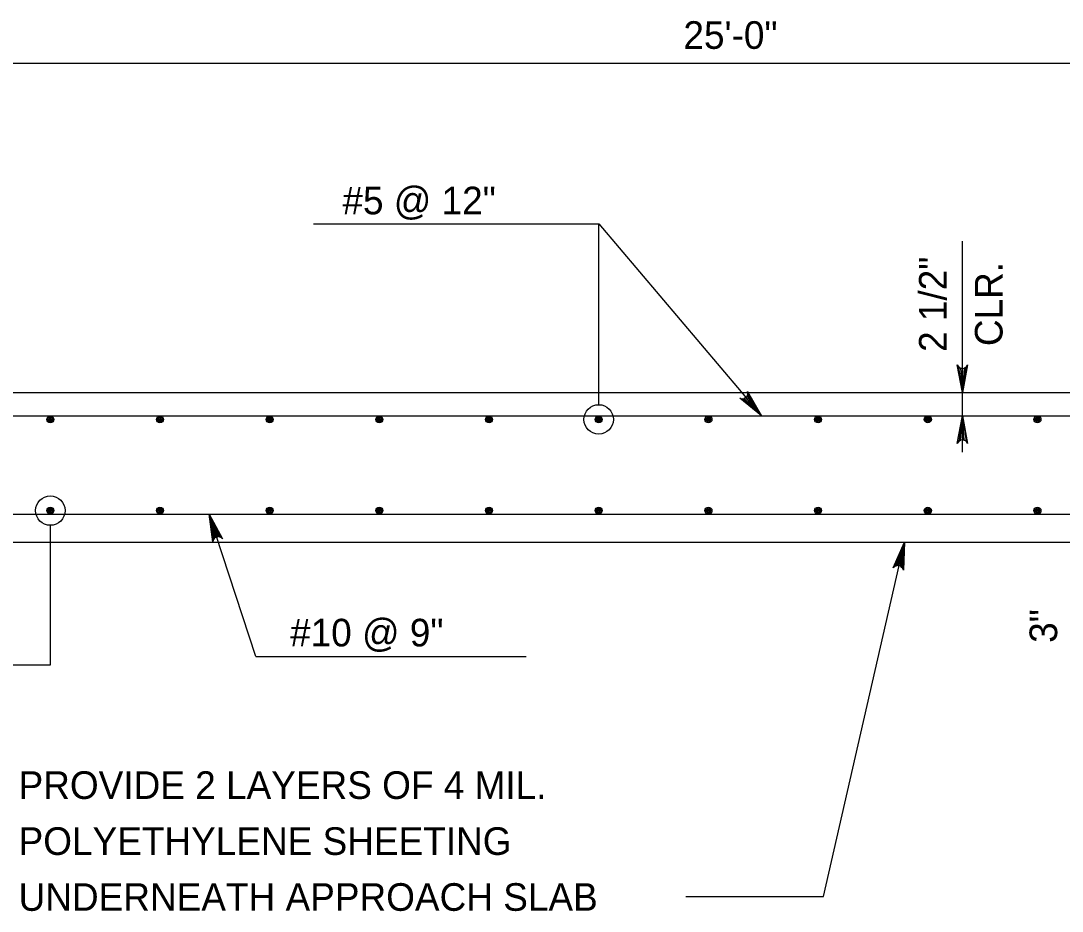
# Model space of a CAD drawing. Extents: x 636530 to 644067, y 294168 to 299122.
# Drawn here: x 640123 to 640236.1, y 295457.2 to 295553.9 of the extents above; entities that cross this region are included whole.
import ezdxf

# ---------------------------------------------------------------- set-up
doc = ezdxf.new("R2010")
doc.units = 0
doc.layers.add('1', color=7, linetype='Continuous')

msp = doc.modelspace()

# ---------------------------------------------------------------- linework, layer by layer
at = {"layer": '1'}
for p, q in [((640050.67, 295549.32), (640355.47, 295549.32)), ((640154.79, 295531.85), (640185.76, 295531.85)), ((640185.76, 295531.85), (640203.42, 295511)), ((640185.76, 295512.22), (640185.76, 295531.85)), ((640225.23, 295507.07), (640225.23, 295529.96)), ((640050.67, 295513.54), (640355.47, 295513.54)), ((640088.84, 295511), (640318.39, 295511)), ((640185.76, 295510.62), (640185.76, 295510.62)), ((640088.84, 295500.34), (640318.39, 295500.34)), ((640126.24, 295500.72), (640126.24, 295500.72)), ((640148.53, 295484.89), (640143.47, 295500.34)), ((640126.24, 295483.98), (640126.24, 295499.12)), ((640062.44, 295497.29), (640355.47, 295497.29)), ((640210.16, 295458.8), (640218.94, 295497.29)), ((640148.53, 295484.89), (640177.9, 295484.89)), ((640096.22, 295483.98), (640126.24, 295483.98)), ((640195.21, 295458.8), (640210.16, 295458.8))]:
    msp.add_line(p, q, dxfattribs=at)
for points in [[(640225.23, 295513.54), (640224.67, 295516.53), (640224.83, 295516.3), (640225.03, 295516.18), (640225.23, 295516.14), (640225.43, 295516.18), (640225.63, 295516.3), (640225.79, 295516.53), (640225.23, 295513.54), (640225.63, 295516.3), (640225.43, 295516.18), (640225.23, 295513.54), (640225.23, 295516.14), (640225.03, 295516.18), (640225.23, 295513.54), (640224.83, 295516.3)], [(640203.42, 295511), (640201.07, 295512.92), (640201.34, 295512.85), (640201.56, 295512.88), (640201.74, 295512.99), (640201.87, 295513.14), (640201.95, 295513.36), (640201.92, 295513.64), (640203.42, 295511), (640201.95, 295513.36), (640201.87, 295513.14), (640203.42, 295511), (640201.74, 295512.99), (640201.56, 295512.88), (640203.42, 295511), (640201.34, 295512.85)], [(640225.23, 295511), (640225.79, 295508.02), (640225.63, 295508.25), (640225.43, 295508.37), (640225.23, 295508.4), (640225.03, 295508.37), (640224.83, 295508.25), (640224.67, 295508.02), (640225.23, 295511), (640224.83, 295508.25), (640225.03, 295508.37), (640225.23, 295511), (640225.23, 295508.4), (640225.43, 295508.37), (640225.23, 295511), (640225.63, 295508.25)], [(640143.47, 295500.34), (640144.93, 295497.67), (640144.82, 295497.76), (640144.71, 295497.84), (640144.59, 295497.87), (640144.48, 295497.89), (640144.38, 295497.88), (640144.28, 295497.86), (640144.19, 295497.82), (640144.1, 295497.77), (640144.02, 295497.68), (640143.95, 295497.59), (640143.91, 295497.46), (640143.87, 295497.33), (640143.47, 295500.34), (640143.91, 295497.46), (640143.95, 295497.59), (640143.47, 295500.34), (640144.02, 295497.68), (640144.1, 295497.77), (640143.47, 295500.34), (640144.19, 295497.82), (640144.28, 295497.86), (640143.47, 295500.34), (640144.38, 295497.88), (640144.48, 295497.89), (640143.47, 295500.34), (640144.59, 295497.87), (640144.71, 295497.84), (640143.47, 295500.34), (640144.82, 295497.76)], [(640218.94, 295497.29), (640218.83, 295494.26), (640218.77, 295494.38), (640218.72, 295494.51), (640218.64, 295494.59), (640218.55, 295494.67), (640218.46, 295494.71), (640218.37, 295494.75), (640218.26, 295494.76), (640218.16, 295494.76), (640218.05, 295494.73), (640217.94, 295494.69), (640217.84, 295494.6), (640217.73, 295494.5), (640218.94, 295497.29), (640217.84, 295494.6), (640217.94, 295494.69), (640218.94, 295497.29), (640218.05, 295494.73), (640218.16, 295494.76), (640218.94, 295497.29), (640218.26, 295494.76), (640218.37, 295494.75), (640218.94, 295497.29), (640218.46, 295494.71), (640218.55, 295494.67), (640218.94, 295497.29), (640218.64, 295494.59), (640218.72, 295494.51), (640218.94, 295497.29), (640218.77, 295494.38)]]:
    msp.add_lwpolyline(points, dxfattribs=at)
for centre, radius in [((640185.76, 295510.62), 1.6), ((640126.24, 295510.62), 0.381), ((640126.24, 295510.62), 0.286), ((640126.24, 295510.62), 0.19), ((640126.24, 295510.62), 0.0952), ((640138.14, 295510.62), 0.381), ((640138.14, 295510.62), 0.286), ((640138.14, 295510.62), 0.19), ((640138.14, 295510.62), 0.0952), ((640150.05, 295510.62), 0.381), ((640150.05, 295510.62), 0.286), ((640150.05, 295510.62), 0.19), ((640150.05, 295510.62), 0.0952), ((640161.95, 295510.62), 0.381), ((640161.95, 295510.62), 0.286), ((640161.95, 295510.62), 0.19), ((640161.95, 295510.62), 0.0952), ((640173.86, 295510.62), 0.381), ((640173.86, 295510.62), 0.286), ((640173.86, 295510.62), 0.19), ((640173.86, 295510.62), 0.0952), ((640185.76, 295510.62), 0.381), ((640185.76, 295510.62), 0.286), ((640185.76, 295510.62), 0.19), ((640185.76, 295510.62), 0.0952), ((640197.67, 295510.62), 0.381), ((640197.67, 295510.62), 0.286), ((640197.67, 295510.62), 0.19), ((640197.67, 295510.62), 0.0952), ((640209.57, 295510.62), 0.381), ((640209.57, 295510.62), 0.286), ((640209.57, 295510.62), 0.19), ((640209.57, 295510.62), 0.0952), ((640221.48, 295510.62), 0.381), ((640221.48, 295510.62), 0.286), ((640221.48, 295510.62), 0.19), ((640221.48, 295510.62), 0.0952), ((640233.38, 295510.62), 0.381), ((640233.38, 295510.62), 0.286), ((640233.38, 295510.62), 0.19), ((640233.38, 295510.62), 0.0952), ((640126.24, 295500.72), 1.6), ((640126.24, 295500.72), 0.381), ((640126.24, 295500.72), 0.286), ((640126.24, 295500.72), 0.19), ((640126.24, 295500.72), 0.0952), ((640138.14, 295500.72), 0.381), ((640138.14, 295500.72), 0.286), ((640138.14, 295500.72), 0.19), ((640138.14, 295500.72), 0.0952), ((640150.05, 295500.72), 0.381), ((640150.05, 295500.72), 0.286), ((640150.05, 295500.72), 0.19), ((640150.05, 295500.72), 0.0952), ((640161.95, 295500.72), 0.381), ((640161.95, 295500.72), 0.286), ((640161.95, 295500.72), 0.19), ((640161.95, 295500.72), 0.0952), ((640173.86, 295500.72), 0.381), ((640173.86, 295500.72), 0.286), ((640173.86, 295500.72), 0.19), ((640173.86, 295500.72), 0.0952), ((640185.76, 295500.72), 0.381), ((640185.76, 295500.72), 0.286), ((640185.76, 295500.72), 0.19), ((640185.76, 295500.72), 0.0952), ((640197.67, 295500.72), 0.381), ((640197.67, 295500.72), 0.286), ((640197.67, 295500.72), 0.19), ((640197.67, 295500.72), 0.0952), ((640209.57, 295500.72), 0.381), ((640209.57, 295500.72), 0.286), ((640209.57, 295500.72), 0.19), ((640209.57, 295500.72), 0.0952), ((640221.48, 295500.72), 0.381), ((640221.48, 295500.72), 0.286), ((640221.48, 295500.72), 0.19), ((640221.48, 295500.72), 0.0952), ((640233.38, 295500.72), 0.381), ((640233.38, 295500.72), 0.286), ((640233.38, 295500.72), 0.19), ((640233.38, 295500.72), 0.0952)]:
    msp.add_circle(centre, radius, dxfattribs=at)

# ---------------------------------------------------------------- texts
for s, rotation, p in [('25\'-0" ', 360, (640194.95, 295550.86)), ('#5 @ 12"', 360, (640157.94, 295532.89)), ('2 1/2"', 90, (640223.52, 295517.95)), ('CLR.', 90, (640229.59, 295518.58)), ('#10 @ 9"', 360, (640152.26, 295485.97)), ('3"', 90, (640235.52, 295486.36))]:
    msp.add_text(s, height=3, rotation=rotation, dxfattribs=at).set_placement(p)
for s, p in [('PROVIDE 2 LAYERS OF 4 MIL.', (640122.79, 295469.41)), ('POLYETHYLENE SHEETING', (640122.79, 295463.33)), ('UNDERNEATH APPROACH SLAB', (640122.79, 295457.26))]:
    msp.add_text(s, height=3, dxfattribs=at).set_placement(p)

doc.saveas('drawing.dxf')
